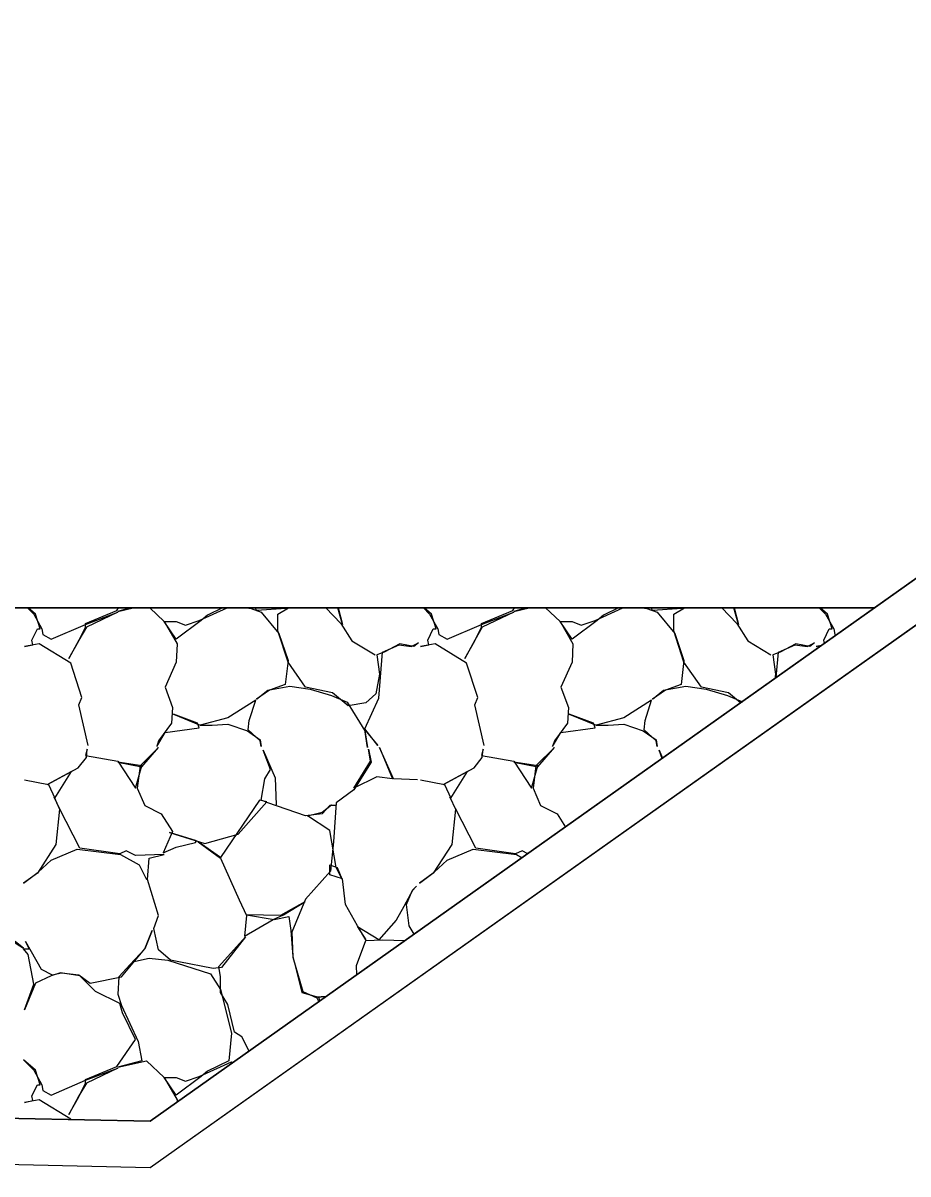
# Model space of a CAD drawing. Extents: x 1574 to 14903, y 7971 to 16537.
# Drawn here: x 4813.53 to 4818.31, y 11501.94 to 11508.16 of the extents above; entities that cross this region are included whole.
import ezdxf

# ---------------------------------------------------------------- set-up
doc = ezdxf.new("R2010")
doc.units = 0
for name, color, linetype in [('DESIGN - EARTHWORK - Shapes', 7, 'Continuous'), ('DESIGN - TRANSPORTATION - Proposed Layout Patterning', 7, 'Continuous'), ('DESIGN - TYPICAL - Finished Grade and Subgrade', 7, 'Continuous'), ('SURVEY - GROUND - Bottom of Topsoil Layer', 7, 'Continuous'), ('SURVEY - GROUND - Top of Ground', 7, 'Continuous')]:
    doc.layers.add(name, color=color, linetype=linetype)

msp = doc.modelspace()

# ---------------------------------------------------------------- linework, layer by layer
at = {"layer": 'DESIGN - EARTHWORK - Shapes'}
msp.add_lwpolyline([(4787.7464, 11502.0381), (4800, 11502.0155), (4813.5039, 11501.9905), (4814.2135, 11501.9747), (4819.7045, 11505.8672), (4820.2167, 11506.2227), (4821.1219, 11506.6969), (4825.6996, 11508.5324), (4826.5247, 11508.647), (4826.5247, 11508.897), (4825.6996, 11508.7824), (4821.1219, 11506.9469), (4820.2167, 11506.4727), (4819.7045, 11506.1172), (4818.1285, 11505), (4814.2135, 11502.2247), (4813.5039, 11502.2405), (4800, 11502.2655), (4787.7464, 11502.2881)], dxfattribs=at)
msp.add_lwpolyline([(4787.7464, 11502.2881), (4800, 11502.2655), (4813.5039, 11502.2405), (4814.2135, 11502.2247), (4818.1285, 11505), (4766.8294, 11505), (4761.3854, 11502.278), (4772.5653, 11501.9398), (4776.2343, 11502.084), (4778.9681, 11502.2036), (4779.4189, 11502.1975), (4783.5033, 11502.2831), (4784.9881, 11502.2933), (4786.5306, 11502.1327)], close=True, dxfattribs=at)
at = {"layer": 'DESIGN - TRANSPORTATION - Proposed Layout Patterning'}
msp.add_line((4818.1285, 11505), (4766.8294, 11505), dxfattribs=at)
for points in [[(4813.8782, 11504.2564), (4813.8282, 11504.4764), (4813.8432, 11504.5164), (4813.7832, 11504.7014), (4813.6132, 11504.8064), (4813.5332, 11504.7914), (4813.5782, 11504.8014), (4813.5732, 11504.8264), (4813.6032, 11504.8864), (4813.6182, 11504.8864), (4813.5932, 11504.9664), (4813.5535, 11505)], [(4813.5496, 11505), (4813.5832, 11504.9664), (4813.6282, 11504.8864), (4813.6332, 11504.8564), (4813.6782, 11504.8314), (4813.8632, 11504.9114), (4814.0382, 11504.9764), (4813.8682, 11504.8964), (4813.8282, 11504.8264), (4813.7732, 11504.7264), (4813.8282, 11504.8214), (4813.8632, 11504.8964), (4813.8632, 11504.9164), (4814.0332, 11504.9864), (4814.0425, 11505)], [(4814.1072, 11505), (4814.0382, 11504.9814), (4814.1205, 11505)], [(4814.2105, 11505), (4814.2882, 11504.9264), (4814.3582, 11504.8064), (4814.3532, 11504.7064), (4814.2932, 11504.5714), (4814.3332, 11504.4614), (4814.3282, 11504.3764), (4814.2582, 11504.2814), (4814.2482, 11504.2514), (4814.2932, 11504.3264), (4814.4782, 11504.3514), (4814.4682, 11504.3764), (4814.3382, 11504.4264), (4814.4832, 11504.3664), (4814.5482, 11504.3664), (4814.6332, 11504.3714), (4814.7382, 11504.3364), (4814.8082, 11504.2864), (4814.8132, 11504.2514), (4814.8082, 11504.2814), (4814.7432, 11504.3414), (4814.7482, 11504.3914), (4814.7832, 11504.5014), (4814.6332, 11504.4064), (4814.4832, 11504.3664)], [(4814.6039, 11505), (4814.5232, 11504.9614), (4814.4882, 11504.9314), (4814.3532, 11504.8314), (4814.2882, 11504.9264), (4814.3532, 11504.9264), (4814.4032, 11504.9064), (4814.4782, 11504.9314), (4814.6282, 11505)], [(4814.733, 11505), (4814.7582, 11504.9964), (4814.8132, 11504.9764), (4814.9082, 11504.8614), (4814.9582, 11504.7164), (4814.9432, 11504.5864), (4814.8582, 11504.5564), (4814.7882, 11504.5064), (4814.8482, 11504.5564), (4814.9682, 11504.5764), (4815.0782, 11504.5614), (4815.1932, 11504.5264), (4815.2782, 11504.4914), (4815.3732, 11504.3364), (4815.3882, 11504.2464), (4815.3732, 11504.3414), (4815.4432, 11504.2564), (4815.3732, 11504.3464), (4815.4482, 11504.5114), (4815.4682, 11504.7614), (4815.5582, 11504.8014), (4815.6232, 11504.7914), (4815.6632, 11504.8114), (4815.6382, 11504.7914), (4815.5632, 11504.8064), (4815.4782, 11504.7614), (4815.4382, 11504.7464), (4815.4532, 11504.6414), (4815.4332, 11504.5364), (4815.3782, 11504.4864), (4815.2832, 11504.4714), (4815.1982, 11504.5414), (4815.0532, 11504.5714), (4814.9582, 11504.7064), (4814.9032, 11504.8764), (4814.9032, 11504.9664), (4814.9608, 11505)], [(4814.9545, 11505), (4814.9482, 11504.9964), (4814.7882, 11504.9864), (4814.7814, 11505)], [(4815.1631, 11505), (4815.2432, 11504.9164), (4815.3032, 11504.8214), (4815.4282, 11504.7464)], [(4815.2292, 11505), (4815.2532, 11504.9114), (4815.228, 11505)], [(4816.0182, 11504.2564), (4815.9682, 11504.4764), (4815.9832, 11504.5164), (4815.9232, 11504.7014), (4815.7532, 11504.8064), (4815.6732, 11504.7914), (4815.7182, 11504.8014), (4815.7132, 11504.8264), (4815.7432, 11504.8864), (4815.7582, 11504.8864), (4815.7332, 11504.9664), (4815.6935, 11505)], [(4815.6896, 11505), (4815.7232, 11504.9664), (4815.7682, 11504.8864), (4815.7732, 11504.8564), (4815.8182, 11504.8314), (4816.0032, 11504.9114), (4816.1782, 11504.9764), (4816.0082, 11504.8964), (4815.9682, 11504.8264), (4815.9132, 11504.7264), (4815.9682, 11504.8214), (4816.0032, 11504.8964), (4816.0032, 11504.9164), (4816.1732, 11504.9864), (4816.1825, 11505)], [(4816.2472, 11505), (4816.1782, 11504.9814), (4816.2605, 11505)], [(4816.3505, 11505), (4816.4282, 11504.9264), (4816.4982, 11504.8064), (4816.4932, 11504.7064), (4816.4332, 11504.5714), (4816.4732, 11504.4614), (4816.4682, 11504.3764), (4816.3982, 11504.2814), (4816.3882, 11504.2514), (4816.4332, 11504.3264), (4816.6182, 11504.3514), (4816.6082, 11504.3764), (4816.4782, 11504.4264), (4816.6232, 11504.3664), (4816.6882, 11504.3664), (4816.7732, 11504.3714), (4816.8782, 11504.3364), (4816.9482, 11504.2864), (4816.9532, 11504.2514), (4816.9482, 11504.2814), (4816.8832, 11504.3414), (4816.8882, 11504.3914), (4816.9232, 11504.5014), (4816.7732, 11504.4064), (4816.6232, 11504.3664)], [(4816.7439, 11505), (4816.6632, 11504.9614), (4816.6282, 11504.9314), (4816.4932, 11504.8314), (4816.4282, 11504.9264), (4816.4932, 11504.9264), (4816.5432, 11504.9064), (4816.6182, 11504.9314), (4816.7682, 11505)], [(4816.873, 11505), (4816.8982, 11504.9964), (4816.9532, 11504.9764), (4817.0482, 11504.8614), (4817.0982, 11504.7164), (4817.0832, 11504.5864), (4816.9982, 11504.5564), (4816.9282, 11504.5064), (4816.9882, 11504.5564), (4817.1082, 11504.5764), (4817.2182, 11504.5614), (4817.3332, 11504.5264), (4817.4137, 11504.4933)], [(4817.0945, 11505), (4817.0882, 11504.9964), (4816.9282, 11504.9864), (4816.9214, 11505)], [(4817.4045, 11504.4868), (4817.3382, 11504.5414), (4817.1932, 11504.5714), (4817.0982, 11504.7064), (4817.0432, 11504.8764), (4817.0432, 11504.9664), (4817.1008, 11505)], [(4817.3031, 11505), (4817.3832, 11504.9164), (4817.4432, 11504.8214), (4817.5682, 11504.7464)], [(4817.3692, 11505), (4817.3932, 11504.9114), (4817.368, 11505)], [(4817.8296, 11505), (4817.8632, 11504.9664), (4817.9082, 11504.8864), (4817.9132, 11504.8564), (4817.9203, 11504.8524)], [(4817.857, 11504.8075), (4817.8532, 11504.8264), (4817.8832, 11504.8864), (4817.8982, 11504.8864), (4817.8732, 11504.9664), (4817.8335, 11505)], [(4817.5971, 11504.6233), (4817.6082, 11504.7614), (4817.6982, 11504.8014), (4817.7632, 11504.7914), (4817.8032, 11504.8114), (4817.7782, 11504.7914), (4817.7032, 11504.8064), (4817.6182, 11504.7614), (4817.5782, 11504.7464), (4817.5932, 11504.6414), (4817.5886, 11504.6172)], [(4817.8419, 11504.7968), (4817.8132, 11504.7914), (4817.8439, 11504.7982)], [(4813.5332, 11504.0714), (4813.6632, 11504.0464), (4813.6982, 11503.9714), (4813.7882, 11504.1164), (4813.6582, 11504.0464), (4813.8232, 11504.1364), (4813.8682, 11504.1914), (4813.8732, 11504.2364), (4813.8632, 11504.2014), (4814.0382, 11504.1714), (4814.1332, 11504.0264), (4814.1682, 11504.1464), (4814.0382, 11504.1664), (4814.1682, 11504.1414), (4814.2582, 11504.2464), (4814.1582, 11504.1464), (4814.1432, 11504.0264), (4814.1832, 11503.9314), (4814.2732, 11503.8864), (4814.3332, 11503.7914), (4814.2832, 11503.6764), (4814.3532, 11503.7064), (4814.4582, 11503.7314), (4814.4632, 11503.7414), (4814.3182, 11503.7864), (4814.5082, 11503.7264), (4814.6882, 11503.7764), (4814.8432, 11503.9514), (4814.8032, 11503.9614), (4814.5932, 11503.6514), (4814.4732, 11503.7364), (4814.5932, 11503.6464), (4814.6932, 11503.4214), (4814.7332, 11503.3364), (4814.7232, 11503.2264), (4814.8782, 11503.3164), (4814.9332, 11503.3414), (4815.0482, 11503.4114), (4814.9182, 11503.3364), (4814.7332, 11503.3414), (4814.8832, 11503.3164), (4814.9632, 11503.3314), (4814.9732, 11503.2564), (4814.9832, 11503.1164), (4815.0332, 11502.9214), (4815.1232, 11502.8964), (4815.1304, 11502.8747)], [(4815.6582, 11504.0714), (4815.5282, 11504.0764), (4815.4532, 11504.2464), (4815.5232, 11504.0764), (4815.4382, 11504.0864), (4815.3132, 11504.0264), (4815.4032, 11504.1714), (4815.3932, 11504.2364), (4815.4082, 11504.1664), (4815.3132, 11504.0164), (4815.2182, 11503.9464), (4815.2032, 11503.7364), (4815.1882, 11503.5764), (4815.0532, 11503.4264), (4814.9782, 11503.2464), (4814.9832, 11503.1114), (4815.0382, 11502.9264), (4815.1132, 11502.8914), (4815.1244, 11502.8704)], [(4815.6732, 11504.0714), (4815.8032, 11504.0464), (4815.8382, 11503.9714), (4815.9282, 11504.1164), (4815.7982, 11504.0464), (4815.9632, 11504.1364), (4816.0082, 11504.1914), (4816.0132, 11504.2364), (4816.0032, 11504.2014), (4816.1782, 11504.1714), (4816.2732, 11504.0264), (4816.3082, 11504.1464), (4816.1782, 11504.1664), (4816.3082, 11504.1414), (4816.3982, 11504.2464), (4816.2982, 11504.1464), (4816.2832, 11504.0264), (4816.3232, 11503.9314), (4816.4132, 11503.8864), (4816.4578, 11503.8157)], [(4815.6398, 11503.2358), (4815.6132, 11503.2814), (4815.5982, 11503.3964), (4815.6282, 11503.4714), (4815.6532, 11503.4964), (4815.6332, 11503.4764), (4815.5832, 11503.3864), (4815.5432, 11503.3114), (4815.4482, 11503.2064), (4815.3332, 11503.2764), (4815.3782, 11503.2064), (4815.3332, 11503.2814), (4815.2682, 11503.3964), (4815.2532, 11503.5364), (4815.1832, 11503.5564), (4815.1832, 11503.6114), (4815.2232, 11503.5964), (4815.2482, 11503.5364), (4815.2182, 11503.5964), (4815.1832, 11503.7964), (4815.0632, 11503.8764), (4815.1432, 11503.8964), (4815.1932, 11503.9364), (4815.2182, 11503.9314), (4815.1832, 11503.9314), (4815.1432, 11503.8864), (4815.0532, 11503.8764), (4814.8482, 11503.9464), (4814.8132, 11503.9614), (4814.8332, 11504.0764), (4814.8632, 11504.1264), (4814.8232, 11504.2314), (4814.8882, 11504.0814), (4814.8932, 11503.9364)], [(4816.9804, 11504.1861), (4816.9632, 11504.2314), (4816.9822, 11504.1874)], [(4814.7473, 11502.6031), (4814.7082, 11502.6814), (4814.6682, 11502.7064), (4814.6332, 11502.8564), (4814.5932, 11502.9214), (4814.5932, 11503.0064), (4814.5832, 11503.0614), (4814.7282, 11503.2214), (4814.5982, 11503.0564), (4814.5532, 11503.0514), (4814.3682, 11503.0864), (4814.3232, 11503.0964), (4814.2582, 11503.1514), (4814.2332, 11503.2664), (4814.2582, 11503.3364), (4814.1982, 11503.5314), (4814.2082, 11503.6464), (4814.2882, 11503.6664), (4814.1332, 11503.6614), (4814.0832, 11503.6864), (4814.0482, 11503.6714), (4813.8332, 11503.7014), (4813.7232, 11503.9164), (4813.6932, 11503.9764), (4813.7232, 11503.9114), (4813.7032, 11503.7214), (4813.6032, 11503.5664), (4813.5282, 11503.5114), (4813.6082, 11503.5714), (4813.6782, 11503.6364), (4813.8182, 11503.6964), (4814.0532, 11503.6664), (4814.1532, 11503.6114), (4814.1932, 11503.5314)], [(4816.2538, 11503.6711), (4816.2232, 11503.6864), (4816.1882, 11503.6714), (4815.9732, 11503.7014), (4815.8632, 11503.9164), (4815.8332, 11503.9764), (4815.8632, 11503.9114), (4815.8432, 11503.7214), (4815.7432, 11503.5664), (4815.6682, 11503.5114), (4815.7482, 11503.5714), (4815.8182, 11503.6364), (4815.9582, 11503.6964), (4816.1932, 11503.6664), (4816.2236, 11503.6497)], [(4813.7839, 11502.2343), (4813.7832, 11502.2364), (4813.6132, 11502.3414), (4813.5332, 11502.3264), (4813.5782, 11502.3364), (4813.5732, 11502.3614), (4813.6032, 11502.4214), (4813.6182, 11502.4214), (4813.5932, 11502.5014), (4813.5282, 11502.5564), (4813.5832, 11502.5014), (4813.6282, 11502.4214), (4813.6332, 11502.3914), (4813.6782, 11502.3664), (4813.8632, 11502.4464), (4814.0382, 11502.5114), (4813.8682, 11502.4314), (4813.8282, 11502.3614), (4813.7732, 11502.2614), (4813.8282, 11502.3564), (4813.8632, 11502.4314), (4813.8632, 11502.4514), (4814.0332, 11502.5214), (4814.1332, 11502.6664), (4814.0632, 11502.8114), (4814.0482, 11502.8614), (4813.9182, 11502.9264), (4813.8782, 11502.9664), (4813.8332, 11503.0114), (4813.7282, 11503.0264), (4813.6782, 11503.0114), (4813.5932, 11502.9714), (4813.5332, 11502.8264), (4813.5832, 11502.9664), (4813.5532, 11503.1264), (4813.5282, 11503.1564), (4813.5582, 11503.1564), (4813.5382, 11503.1964), (4813.6232, 11503.0464), (4813.6832, 11503.0164), (4813.7332, 11503.0264), (4813.8282, 11503.0164), (4813.8882, 11502.9714), (4814.0582, 11503.0064), (4814.1832, 11503.1564), (4814.2232, 11503.2564), (4814.1832, 11503.1564), (4814.1032, 11503.0714), (4814.0432, 11503.0064), (4814.0382, 11502.9114), (4814.0582, 11502.8514), (4814.1482, 11502.6564), (4814.1682, 11502.5514), (4814.0382, 11502.5164), (4814.1932, 11502.5514), (4814.2882, 11502.4614), (4814.3582, 11502.3414), (4814.3574, 11502.3268)], [(4813.4632, 11503.2014), (4813.5282, 11503.1614), (4813.4832, 11503.1964)], [(4815.3302, 11503.0163), (4815.3282, 11503.0664), (4815.3782, 11503.2014), (4815.4682, 11503.2064), (4815.5919, 11503.2018)], [(4814.1182, 11503.0864), (4814.2082, 11503.1064), (4814.3082, 11503.0964), (4814.5382, 11503.0214), (4814.5932, 11502.9364), (4814.6532, 11502.7014), (4814.6382, 11502.5514), (4814.5232, 11502.4964), (4814.4882, 11502.4664), (4814.3532, 11502.3664), (4814.2882, 11502.4614), (4814.3532, 11502.4614), (4814.4032, 11502.4414), (4814.4782, 11502.4664), (4814.6532, 11502.5464), (4814.6649, 11502.5447)], [(4815.166, 11502.8999), (4815.1082, 11502.8964), (4815.1656, 11502.8997)]]:
    msp.add_lwpolyline(points, dxfattribs=at)
at = {"layer": 'DESIGN - TYPICAL - Finished Grade and Subgrade'}
msp.add_line((4766.8294, 11505), (4818.1285, 11505), dxfattribs=at)
at = {"layer": 'SURVEY - GROUND - Bottom of Topsoil Layer'}
for p, q in [((4814.2135, 11501.9747), (4819.7045, 11505.8672)), ((4813.5039, 11501.9905), (4814.2135, 11501.9747))]:
    msp.add_line(p, q, dxfattribs=at)
at = {"layer": 'SURVEY - GROUND - Top of Ground'}
msp.add_lwpolyline([(4760.4762, 11502.3314), (4761.2259, 11502.2828), (4772.5653, 11501.9398), (4776.2343, 11502.084), (4778.9681, 11502.2036), (4779.4189, 11502.1975), (4783.5033, 11502.2831), (4784.9881, 11502.2933), (4786.5306, 11502.1327), (4787.7464, 11502.2881), (4800, 11502.2655), (4813.5039, 11502.2405), (4814.2135, 11502.2247), (4819.7045, 11506.1172), (4820.2167, 11506.4727), (4821.1219, 11506.9469), (4825.6996, 11508.7824), (4827.8942, 11509.0872), (4828.7573, 11509.1452), (4829.6726, 11509.1656)], dxfattribs=at)

doc.saveas('drawing.dxf')
